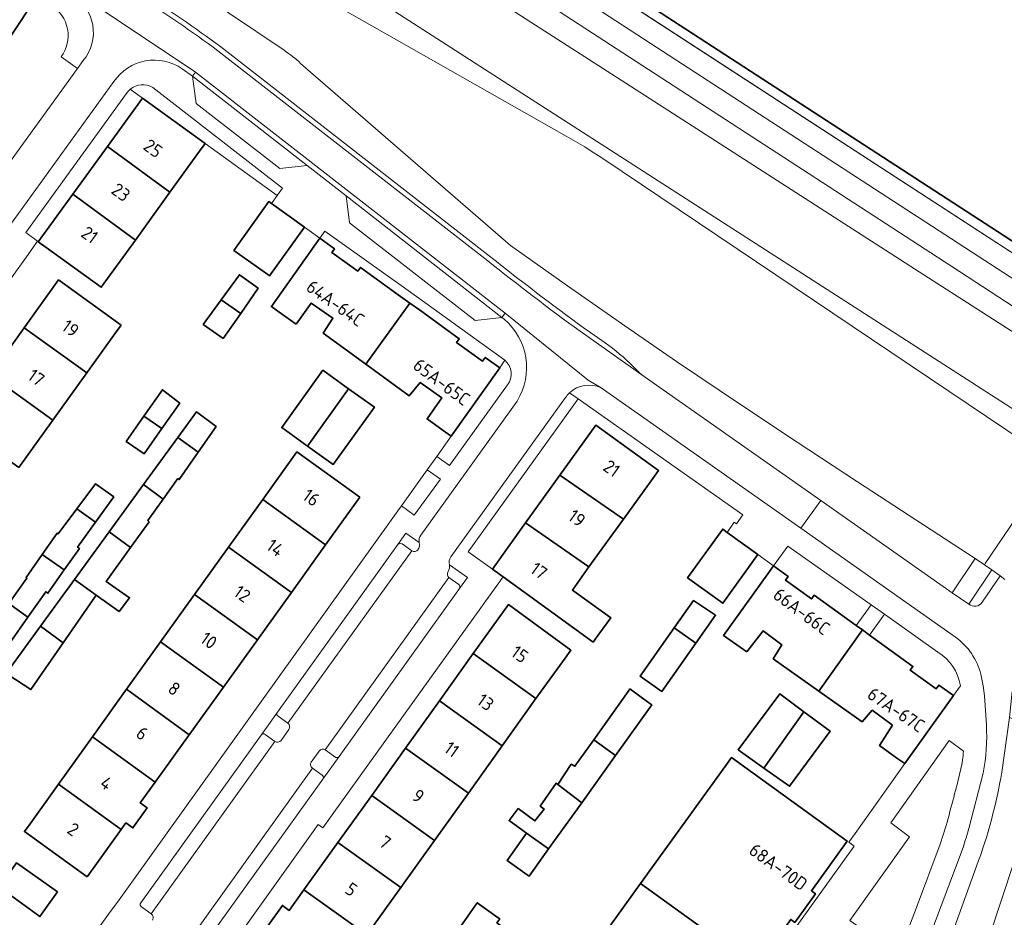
# Model space of a CAD drawing. Extents: x 150256 to 156914, y 461459 to 469481.
# Tile 343 of 656: x 155651 to 155753, y 464097 to 464190. Entities that reach past the tile are written whole.
import ezdxf
from ezdxf.enums import TextEntityAlignment as Align

# ---------------------------------------------------------------- set-up
doc = ezdxf.new("R2010")
doc.units = 0
doc.header["$LTSCALE"] = 0.75
for name, color, linetype, lineweight in [('B-RO-GK-BESCHOEIING-G', 251, 'GK-BESCHOEIING', 35), ('B-RO-GR-BEPLANTING_CULTUUR_BODEMBEDEKKER-GV', 251, 'CONTINUOUS', 18), ('B-RO-GR-GROENVOORZIENING-GV', 251, 'CONTINUOUS', 18), ('B-RO-IE-TERREINAFSCHEIDING_KUNSTMATIG_MUUR-G', 251, 'IE-TERREINAFSCHEIDING-KUNSTMATIG-DICHT', 18), ('B-RO-OG-BEBOUWING-GV', 6, 'CONTINUOUS', 35), ('B-RO-OG-BEBOUWING-T18', 1, 'CONTINUOUS', 18), ('B-RO-OG-TERREIN_CULTUURSCHEIDING-GV', 251, 'CONTINUOUS', 18), ('B-RO-OG-WATER_KANAAL-GV', 251, 'CONTINUOUS', 18), ('B-RO-OG-WATER_SLOOT-GV', 251, 'CONTINUOUS', 18), ('B-RO-VH-VERHARDING_ASFALT-GV', 251, 'CONTINUOUS', 18), ('B-RO-VH-VERHARDING_BETONSTRAATSTEEN-GV', 251, 'CONTINUOUS', 18), ('B-RO-VH-VERHARDING_TEGEL-GV', 251, 'CONTINUOUS', 18)]:
    doc.layers.add(name, color=color, linetype=linetype, lineweight=lineweight)
doc.styles.add('NLCS-ISO-M200-T18', font='NLCS-ISO.ttf', dxfattribs={"height": 360})
doc.linetypes.add('GK-BESCHOEIING', pattern='A,30,-5,[1,NLCS.SHX,S=1,R=0,X=0,Y=0],-5', length=40)
doc.linetypes.add('IE-TERREINAFSCHEIDING-KUNSTMATIG-DICHT', pattern='A,8,-1,[82,NLCS.SHX,S=0.75,R=90,X=0,Y=0],-1', length=10)

msp = doc.modelspace()

# ---------------------------------------------------------------- linework, layer by layer
at = {"layer": 'B-RO-GK-BESCHOEIING-G'}
msp.add_lwpolyline([(155626.643, 464249.144), (155649.203, 464234.655), (155763.458, 464160.434), (155763.147, 464159.951)], dxfattribs=at)
at = {"layer": 'B-RO-GR-BEPLANTING_CULTUUR_BODEMBEDEKKER-GV'}
for points in [[(155652.969, 464192.089), (155652.083, 464190.751), (155647.302, 464183.531), (155641.479, 464174.735), (155642.073, 464174.313), (155647.094, 464170.749), (155657.135, 464184.587), (155655.434, 464185.763)], [(155662.581, 464182.425), (155663.84, 464181.514)], [(155663.84, 464181.514), (155670.328, 464176.821), (155677.769, 464171.439), (155678.323, 464172.213), (155664.911, 464182.592)], [(155746.113, 464124.226), (155740.567, 464128.149), (155739.016, 464125.996), (155743.52, 464122.751), (155743.248, 464122.374), (155745.934, 464120.442), (155746.206, 464120.819), (155747.708, 464119.736), (155748.427, 464120.76)]]:
    msp.add_lwpolyline(points, dxfattribs=at)
for points in [[(155655.434, 464185.763, 0.4353473), (155654.411, 464191.108)], [(155664.911, 464182.592, 0.3257388), (155662.581, 464182.425)], [(155748.427, 464120.76, 0.2165581), (155746.113, 464124.226)]]:
    msp.add_lwpolyline(points, format="xyb", dxfattribs=at)
msp.add_lwpolyline([(155739.186, 464129.131), (155730.579, 464135.172), (155729.11, 464133.138), (155730.611, 464132.054), (155730.339, 464131.677), (155733.041, 464129.727), (155733.313, 464130.105), (155737.641, 464126.986)], close=True, dxfattribs=at)
at = {"layer": 'B-RO-GR-GROENVOORZIENING-GV'}
for points in [[(155701.32, 464154.41), (155700.783, 464153.631)], [(155700.783, 464153.631), (155695.75, 464146.572), (155694.279, 464144.462), (155695.608, 464143.514), (155701.589, 464151.852)], [(155692.472, 464135.568), (155691.089, 464136.545), (155690.25, 464135.357)], [(155690.682, 464135.425), (155691.704, 464134.694)], [(155696.627, 464130.794), (155697.45, 464131.96), (155695.599, 464133.267)], [(155695.54, 464131.936), (155696.546, 464131.221)], [(155677.796, 464118.019), (155676.117, 464115.659)], [(155678.878, 464116.876), (155677.866, 464117.599)], [(155676.536, 464115.716), (155677.536, 464114.982)], [(155678.168, 464115.106), (155678.983, 464116.236)], [(155682.116, 464113.999), (155681.303, 464112.861)], [(155682.494, 464111.088), (155684.176, 464113.448)], [(155683.826, 464113.348), (155682.751, 464114.119)], [(155681.417, 464112.235), (155682.426, 464111.523)]]:
    msp.add_lwpolyline(points, dxfattribs=at)
for points in [[(155701.589, 464151.852, 0.3983924), (155701.32, 464154.41)], [(155690.25, 464135.357, -0.4120305), (155690.682, 464135.425)], [(155691.704, 464134.694, 0.4102419), (155692.333, 464134.808)], [(155692.333, 464134.808, 0.2145175), (155692.472, 464135.568)], [(155695.599, 464133.267, -0.1787787), (155695.449, 464132.562)], [(155695.449, 464132.562, 0.3977189), (155695.54, 464131.936)], [(155696.546, 464131.221, -0.4142735), (155696.627, 464130.794)], [(155677.866, 464117.599, -0.410042), (155677.796, 464118.019)], [(155678.983, 464116.236, 0.4015216), (155678.878, 464116.876)], [(155676.117, 464115.659, -0.4267806), (155676.536, 464115.716)], [(155677.536, 464114.982, 0.3989009), (155678.168, 464115.106)], [(155682.751, 464114.119, 0.4185347), (155682.116, 464113.999)], [(155684.176, 464113.448, -0.3373587), (155683.826, 464113.348)], [(155681.303, 464112.861, 0.4118643), (155681.417, 464112.235)], [(155682.426, 464111.523, -0.4051233), (155682.494, 464111.088)]]:
    msp.add_lwpolyline(points, format="xyb", dxfattribs=at)
msp.add_lwpolyline([(155690.613, 464139.364), (155691.943, 464138.397), (155694.651, 464142.109), (155693.289, 464143.085)], close=True, dxfattribs=at)
at = {"layer": 'B-RO-IE-TERREINAFSCHEIDING_KUNSTMATIG_MUUR-G'}
msp.add_lwpolyline([(155762.913, 464159.595), (155648.658, 464233.816)], dxfattribs=at)
at = {"layer": 'B-RO-OG-BEBOUWING-GV'}
for points in [[(155642.285, 464188.041), (155643.114, 464187.482), (155644.099, 464188.941), (155646.158, 464187.551), (155644.64, 464185.303), (155647.302, 464183.531), (155652.083, 464190.751), (155650.541, 464191.79), (155650.281, 464191.404), (155647.543, 464193.243), (155647.801, 464193.63), (155643.68, 464196.385), (155642.647, 464197.076), (155638.397, 464190.665)], [(155670.328, 464176.821), (155663.84, 464181.514), (155660.219, 464176.521), (155666.682, 464171.781), (155669.742, 464176.011)], [(155666.682, 464171.781), (155660.219, 464176.521), (155656.636, 464171.581), (155663.106, 464166.836)], [(155653.07, 464166.664), (155653.879, 464166.077), (155659.57, 464161.949), (155663.106, 464166.836), (155656.636, 464171.581)], [(155677.181, 464170.617), (155676.907, 464170.813), (155673.293, 464165.763), (155676.796, 464163.256), (155676.967, 464163.133), (155680.581, 464168.183)], [(155679.739, 464158.129), (155681.292, 464160.321), (155683.536, 464158.77), (155682.54, 464157.222), (155686.939, 464154.001), (155691.505, 464160.305), (155690.529, 464161.008), (155686.372, 464164.002), (155686.1, 464163.624), (155683.416, 464165.565), (155683.686, 464165.943), (155682.183, 464167.018), (155677.171, 464159.95), (155677.987, 464159.372)], [(155661.651, 464158.037), (155655.158, 464162.711), (155651.602, 464157.758), (155658.103, 464153.105), (155661.066, 464157.225)], [(155671.988, 464160.662), (155673.997, 464159.256), (155675.815, 464161.854), (155673.871, 464163.254)], [(155673.997, 464159.256), (155671.988, 464160.662), (155670.133, 464158.107), (155672.178, 464156.658)], [(155700.783, 464153.631), (155699.284, 464154.696), (155699.015, 464154.317), (155696.33, 464156.257), (155696.602, 464156.635), (155692.48, 464159.603), (155691.505, 464160.305), (155686.939, 464154.001), (155691.419, 464150.721), (155692.565, 464152.12), (155694.81, 464150.52), (155693.276, 464148.337), (155694.936, 464147.153), (155695.75, 464146.572)], [(155648.089, 464152.863), (155654.585, 464148.214), (155658.103, 464153.105), (155651.602, 464157.758)], [(155685.162, 464151.467), (155682.504, 464153.373), (155678.253, 464147.445), (155680.912, 464145.538)], [(155651.066, 464143.323), (155654.585, 464148.214), (155648.089, 464152.863), (155644.575, 464147.969)], [(155663.997, 464148.641), (155665.85, 464147.339), (155667.693, 464149.962), (155665.898, 464151.361)], [(155680.912, 464145.538), (155683.57, 464143.632), (155687.821, 464149.561), (155685.162, 464151.467)], [(155669.602, 464144.89), (155671.449, 464147.548), (155669.422, 464149.062), (155667.499, 464146.421)], [(155665.85, 464147.339), (155663.997, 464148.641), (155662.161, 464146.015), (155664.006, 464144.715)], [(155707.017, 464142.541), (155713.588, 464137.981), (155716.624, 464142.191), (155717.209, 464143.002), (155710.712, 464147.688)], [(155667.499, 464146.421), (155663.946, 464141.543), (155665.984, 464140.059), (155667.502, 464142.171), (155667.637, 464142.062), (155669.602, 464144.89)], [(155686.305, 464140.241), (155679.819, 464144.931), (155679.233, 464144.12), (155676.273, 464139.996), (155682.763, 464135.305)], [(155713.588, 464137.981), (155707.017, 464142.541), (155703.46, 464137.586), (155710.02, 464133.033)], [(155657.065, 464139.059), (155658.998, 464137.669), (155660.867, 464140.268), (155658.972, 464141.617)], [(155663.946, 464141.543), (155660.393, 464136.664), (155662.617, 464135.044), (155664.528, 464137.712), (155664.393, 464137.847), (155665.984, 464140.059)], [(155672.754, 464135.092), (155679.243, 464130.403), (155682.763, 464135.305), (155676.273, 464139.996)], [(155658.998, 464137.669), (155657.065, 464139.059), (155655.135, 464136.471), (155655.029, 464136.545), (155653.477, 464134.336), (155655.758, 464132.73), (155657.314, 464134.94), (155657.129, 464135.07)], [(155701.128, 464132.011), (155710.447, 464125.269), (155711.033, 464126.079), (155712.263, 464127.779), (155708.298, 464130.645), (155710.02, 464133.033), (155703.46, 464137.586), (155700.029, 464132.807)], [(155727.497, 464134.31), (155724.311, 464136.612), (155723.855, 464136.942), (155720.221, 464131.912), (155723.863, 464129.281)], [(155660.393, 464136.664), (155656.809, 464131.743), (155659.04, 464130.118), (155661.418, 464128.415), (155662.5, 464129.847), (155660.095, 464131.523), (155662.617, 464135.044)], [(155672.754, 464135.092), (155669.235, 464130.189), (155675.724, 464125.5), (155679.243, 464130.403)], [(155655.758, 464132.73), (155653.477, 464134.336), (155651.796, 464131.945), (155651.896, 464131.873), (155650.004, 464129.251), (155651.997, 464127.851), (155653.84, 464130.474), (155654.059, 464130.316)], [(155726.338, 464124.27), (155728.032, 464126.419), (155729.978, 464124.969), (155729.081, 464123.52), (155733.797, 464120.18), (155738.293, 464126.517), (155737.641, 464126.986), (155733.313, 464130.105), (155733.041, 464129.727), (155730.339, 464131.677), (155730.611, 464132.054), (155729.11, 464133.138), (155728.524, 464132.328), (155723.927, 464125.962)], [(155656.809, 464131.743), (155653.287, 464126.907), (155655.642, 464125.193), (155659.04, 464130.118)], [(155669.235, 464130.189), (155665.717, 464125.286), (155672.204, 464120.597), (155675.724, 464125.5)], [(155650.154, 464125.227), (155651.997, 464127.851), (155650.004, 464129.251), (155648.11, 464126.626)], [(155698.057, 464124.079), (155704.528, 464119.44), (155707.569, 464123.621), (155708.158, 464124.43), (155701.684, 464129.139)], [(155718.836, 464126.75), (155721.086, 464125.164), (155723.113, 464128.041), (155722.904, 464128.179), (155720.816, 464129.555)], [(155655.642, 464125.193), (155653.287, 464126.907), (155649.742, 464122.012), (155649.917, 464121.899), (155652.309, 464120.362)], [(155718.836, 464126.75), (155715.301, 464121.745), (155717.363, 464120.3), (155717.558, 464120.164), (155721.086, 464125.164)], [(155741.401, 464116.669), (155740.057, 464114.578), (155741.873, 464113.281), (155742.687, 464112.7), (155747.708, 464119.736), (155746.206, 464120.819), (155745.934, 464120.442), (155743.248, 464122.374), (155743.52, 464122.751), (155739.016, 464125.996), (155738.293, 464126.517), (155733.797, 464120.18), (155738.259, 464117.02), (155739.306, 464118.219)], [(155665.717, 464125.286), (155662.198, 464120.383), (155668.685, 464115.694), (155672.204, 464120.597)], [(155704.528, 464119.44), (155698.057, 464124.079), (155694.554, 464119.193), (155701.052, 464114.534)], [(155658.679, 464115.479), (155665.165, 464110.791), (155668.685, 464115.694), (155662.198, 464120.383)], [(155714.065, 464120.166), (155710.511, 464115.159), (155712.769, 464113.541), (155716.517, 464118.775), (155716.312, 464118.924), (155714.247, 464120.424)], [(155728.118, 464112.238), (155732.246, 464118.061), (155729.751, 464119.911), (155725.441, 464114.135)], [(155691.052, 464114.307), (155697.549, 464109.648), (155701.052, 464114.534), (155694.554, 464119.193)], [(155732.246, 464118.061), (155728.118, 464112.238), (155730.762, 464110.363), (155734.973, 464116.04)], [(155665.165, 464110.791), (155658.679, 464115.479), (155655.16, 464110.576), (155661.646, 464105.889), (155662.132, 464106.566), (155662.844, 464106.055), (155664.334, 464108.112), (155663.613, 464108.629)], [(155712.769, 464113.541), (155710.511, 464115.159), (155708.57, 464112.425), (155708.192, 464112.641), (155706.786, 464110.533), (155709.268, 464108.654)], [(155697.549, 464109.648), (155691.052, 464114.307), (155687.549, 464109.421), (155694.047, 464104.762)], [(155727.332, 464091.639), (155730.885, 464096.585), (155731.303, 464096.284), (155733.443, 464099.254), (155733.021, 464099.557), (155736.714, 464104.698), (155724.741, 464113.33), (155724.156, 464112.519), (155715.34, 464100.29)], [(155658.132, 464100.995), (155661.646, 464105.889), (155655.16, 464110.576), (155652.222, 464106.482), (155651.638, 464105.671)], [(155709.268, 464108.654), (155706.786, 464110.533), (155706.624, 464110.669), (155704.975, 464108.317), (155705.38, 464107.993), (155704.434, 464106.777), (155702.678, 464108.048), (155701.759, 464106.805), (155703.569, 464105.507), (155705.845, 464103.876)], [(155694.047, 464104.762), (155687.549, 464109.421), (155684.047, 464104.534), (155690.544, 464099.875)], [(155703.569, 464105.507), (155701.542, 464102.696), (155703.638, 464101.216), (155703.839, 464101.074), (155705.845, 464103.876)], [(155680.544, 464099.648), (155687.041, 464094.989), (155690.544, 464099.875), (155684.047, 464104.534)], [(155655.048, 464099.43), (155650.817, 464102.453), (155649.003, 464099.915), (155653.234, 464096.892)], [(155715.34, 464100.29), (155705.995, 464087.327), (155718.008, 464078.661), (155721.548, 464083.588), (155721.971, 464083.284), (155724.102, 464086.261), (155723.684, 464086.561), (155727.332, 464091.639)], [(155687.041, 464094.989), (155680.544, 464099.648), (155679.023, 464097.526), (155678.315, 464098.034), (155676.842, 464095.969), (155677.545, 464095.465), (155677.042, 464094.762), (155683.539, 464090.103)], [(155696.516, 464095.563), (155700.947, 464092.216), (155702.688, 464094.622), (155700.499, 464096.244), (155700.797, 464096.65), (155700.632, 464096.768), (155698.471, 464098.323)]]:
    msp.add_lwpolyline(points, close=True, dxfattribs=at)
at = {"layer": 'B-RO-OG-TERREIN_CULTUURSCHEIDING-GV'}
for points in [[(155565.883, 464278.198), (155567.058, 464277.443), (155645.682, 464226.889), (155675.601, 464207.646), (155712.85, 464183.689), (155745.614, 464162.615), (155762.135, 464152.026), (155763.296, 464153.838), (155746.746, 464164.608), (155677.055, 464209.914), (155645.588, 464230.37), (155568.716, 464279.975)], [(155678.494, 464186.451), (155666.965, 464194.231), (155666.432, 464194.591), (155653.586, 464203.164), (155647.754, 464206.958), (155580.363, 464250.026), (155567.657, 464258.205), (155564.481, 464260.151), (155561.106, 464262.017), (155558.038, 464263.664), (155552.23, 464266.782), (155550.597, 464267.658), (155550.2, 464267.917), (155549.799, 464268.172), (155549.396, 464268.422), (155547.442, 464269.704), (155546.68, 464268.651), (155546.406, 464268.844), (155546.289, 464268.927), (155545.939, 464268.37)], [(155671.942, 464186.809), (155699.862, 464165.068)], [(155715.737, 464152.71), (155733.991, 464139.897), (155747.565, 464130.369), (155749.946, 464133.917), (155737.798, 464141.826), (155731.545, 464145.927), (155725.679, 464149.829), (155719.087, 464154.277), (155713.719, 464157.957), (155707.788, 464162.094), (155701.891, 464166.278), (155680.196, 464185.102)], [(155709.403, 464157.809), (155711.681, 464156.201)], [(155758.466, 464115.486), (155758.483, 464115.552), (155753.508, 464117.473), (155753.244, 464115.504), (155752.71, 464111.819)], [(155748.748, 464114.002), (155747.269, 464115.081), (155741.238, 464106.588), (155743.181, 464105.147), (155736.982, 464096.472), (155740.578, 464093.975), (155739.416, 464092.344), (155741.406, 464090.944), (155742.837, 464095.019), (155743.897, 464097.837), (155746.35, 464104.386), (155746.95, 464106.298)], [(155750.058, 464090.696), (155753.991, 464102.567), (155755.024, 464105.689)], [(155750.101, 464102.089), (155727.502, 464039.511)]]:
    msp.add_lwpolyline(points, dxfattribs=at)
for points in [[(155663.715, 464192.463, -0.0167831), (155671.942, 464186.809)], [(155680.196, 464185.102, 0.038328), (155678.494, 464186.451)], [(155699.862, 464165.068, 0.0104928), (155709.403, 464157.809)], [(155711.681, 464156.201, -0.0430665), (155714.575, 464153.776)], [(155714.575, 464153.776, 0.0457348), (155715.737, 464152.71)], [(155748.475, 464112.128, 0.0389058), (155748.748, 464114.002)], [(155746.95, 464106.298, 0.010465), (155748.475, 464112.128)], [(155752.71, 464111.819, -0.0485912), (155750.101, 464102.089)]]:
    msp.add_lwpolyline(points, format="xyb", dxfattribs=at)
at = {"layer": 'B-RO-OG-WATER_KANAAL-GV'}
msp.add_lwpolyline([(155649.203, 464234.655), (155763.458, 464160.434)], dxfattribs=at)
at = {"layer": 'B-RO-OG-WATER_SLOOT-GV'}
msp.add_lwpolyline([(155627.104, 464247.66), (155648.658, 464233.816), (155679.532, 464213.76), (155762.913, 464159.595), (155763.147, 464159.951), (155763.458, 464160.434), (155649.203, 464234.655), (155626.643, 464249.144), (155626.897, 464248.326)], close=True, dxfattribs=at)
at = {"layer": 'B-RO-VH-VERHARDING_ASFALT-GV'}
for points in [[(155671.995, 464202.045), (155758.412, 464146.443), (155759.42, 464145.795), (155763.218, 464151.332), (155762.135, 464152.026), (155745.614, 464162.615), (155712.85, 464183.689), (155675.601, 464207.646), (155645.682, 464226.889), (155567.058, 464277.443), (155565.883, 464278.198)], [(155611.524, 464222.866), (155619.661, 464217.641), (155621.568, 464216.356), (155656.793, 464192.617), (155669.309, 464184.207), (155701.339, 464159.279), (155709.941, 464152.335), (155711.282, 464151.558), (155731.926, 464137.038), (155733.991, 464139.897), (155715.737, 464152.71), (155709.109, 464157.404)], [(155707.665, 464177.583), (155685.012, 464190.419), (155682.441, 464191.897), (155670.578, 464199.842), (155666.965, 464194.231), (155678.494, 464186.451)], [(155667.949, 464184.54), (155669.029, 464183.79), (155669.309, 464184.207), (155656.793, 464192.617), (155656.51, 464192.197)], [(155699.553, 464164.675), (155671.64, 464186.41)], [(155657.722, 464185.396), (155657.135, 464184.587), (155647.094, 464170.749), (155645.731, 464168.846), (155643.699, 464166.043)], [(155680.196, 464185.102), (155701.891, 464166.278), (155707.788, 464162.094), (155713.719, 464157.957), (155719.087, 464154.277), (155725.679, 464149.829), (155731.545, 464145.927), (155737.798, 464141.826), (155749.946, 464133.917), (155750.909, 464133.259), (155750.991, 464133.38), (155758.112, 464143.907), (155757.119, 464144.574), (155711.438, 464175.259)], [(155607.787, 464109.854), (155609.395, 464112.063), (155627.31, 464136.897), (155628.14, 464138.059), (155641.424, 464156.404), (155642.437, 464157.8), (155649.215, 464167.105), (155660.885, 464183.217)], [(155764.778, 464140.253), (155763.194, 464140.853), (155761.059, 464142.14), (155761.053, 464142.143), (155760.528, 464142.428), (155759.781, 464142.885), (155758.927, 464143.408), (155758.112, 464143.907), (155750.991, 464133.38), (155750.909, 464133.259), (155751.69, 464132.725), (155752.538, 464132.1), (155753.032, 464131.733)], [(155749.308, 464129.173), (155747.565, 464130.369), (155733.991, 464139.897), (155731.926, 464137.038), (155747.939, 464125.775)], [(155753.032, 464131.733), (155752.538, 464132.1), (155750.676, 464129.384)], [(155750.552, 464121.941), (155750.8, 464120.731), (155750.917, 464119.715), (155751.119, 464116.718)], [(155752.71, 464111.819), (155753.244, 464115.504), (155753.508, 464117.473), (155753.778, 464120.166)], [(155750.781, 464111.707), (155749.312, 464105.996)], [(155755.024, 464105.689), (155753.991, 464102.567), (155750.058, 464090.696)], [(155748.703, 464104.035), (155744.863, 464093.805), (155724.674, 464037.296)], [(155727.502, 464039.511), (155750.101, 464102.089)]]:
    msp.add_lwpolyline(points, dxfattribs=at)
for points in [[(155656.51, 464192.197, -0.464919), (155657.722, 464185.396)], [(155671.64, 464186.41, 0.0170144), (155663.445, 464192.042)], [(155678.494, 464186.451, -0.038328), (155680.196, 464185.102)], [(155660.885, 464183.217, -0.4186062), (155667.949, 464184.54)], [(155711.438, 464175.259, 0.0195443), (155707.665, 464177.583)], [(155709.109, 464157.404, -0.0103939), (155699.553, 464164.675)], [(155750.676, 464129.384, -0.4392507), (155749.308, 464129.173)], [(155747.939, 464125.775, -0.1707908), (155750.552, 464121.941)], [(155751.119, 464116.718, -0.0630839), (155750.781, 464111.707)], [(155750.101, 464102.089, 0.0485912), (155752.71, 464111.819)], [(155749.312, 464105.996, -0.0095589), (155748.703, 464104.035)]]:
    msp.add_lwpolyline(points, format="xyb", dxfattribs=at)
at = {"layer": 'B-RO-VH-VERHARDING_BETONSTRAATSTEEN-GV'}
for points in [[(155711.438, 464175.259), (155757.119, 464144.574), (155758.412, 464146.443), (155671.995, 464202.045), (155670.578, 464199.842)], [(155670.578, 464199.842), (155682.441, 464191.897), (155685.012, 464190.419), (155707.665, 464177.583)], [(155699.862, 464165.068), (155671.942, 464186.809)], [(155671.64, 464186.41), (155699.553, 464164.675)], [(155711.282, 464151.558), (155709.941, 464152.335), (155701.339, 464159.279), (155700.998, 464158.84), (155701.234, 464158.656)], [(155709.109, 464157.404), (155715.737, 464152.71)], [(155711.681, 464156.201), (155709.403, 464157.809)], [(155702.578, 464150.189), (155692.616, 464136.326)], [(155695.732, 464134.074), (155707.586, 464150.544)], [(155690.25, 464135.357), (155677.796, 464118.019)], [(155677.866, 464117.599), (155678.878, 464116.876), (155691.704, 464134.694), (155690.682, 464135.425)], [(155691.704, 464134.694), (155678.878, 464116.876)], [(155682.751, 464114.119), (155695.54, 464131.936)], [(155696.546, 464131.221), (155695.54, 464131.936), (155682.751, 464114.119), (155683.826, 464113.348)], [(155751.69, 464132.725), (155749.308, 464129.173)], [(155750.676, 464129.384), (155752.538, 464132.1), (155751.69, 464132.725)], [(155684.176, 464113.448), (155696.627, 464130.794)], [(155676.117, 464115.659), (155663.665, 464098.306)], [(155663.735, 464097.886), (155664.747, 464097.158), (155677.536, 464114.982), (155676.536, 464115.716)], [(155678.983, 464116.236), (155678.168, 464115.106)], [(155677.536, 464114.982), (155664.747, 464097.158)], [(155681.303, 464112.861), (155682.116, 464113.999)], [(155668.62, 464094.363), (155681.417, 464112.235)], [(155682.426, 464111.523), (155681.417, 464112.235), (155668.62, 464094.363)], [(155670.026, 464093.706), (155682.494, 464111.088)]]:
    msp.add_lwpolyline(points, dxfattribs=at)
for points in [[(155663.445, 464192.042, -0.0170144), (155671.64, 464186.41)], [(155671.942, 464186.809, 0.0167831), (155663.715, 464192.463)], [(155707.665, 464177.583, -0.0195443), (155711.438, 464175.259)], [(155699.553, 464164.675, 0.0103939), (155709.109, 464157.404)], [(155709.403, 464157.809, -0.0104928), (155699.862, 464165.068)], [(155701.234, 464158.656, -0.3746217), (155702.578, 464150.189)], [(155714.575, 464153.776, 0.0430665), (155711.681, 464156.201)], [(155715.737, 464152.71, -0.0457348), (155714.575, 464153.776)], [(155707.995, 464151.029, -0.3106502), (155711.282, 464151.558)], [(155707.586, 464150.544, -0.0559048), (155707.995, 464151.029)], [(155692.616, 464136.326, 0.2135329), (155692.472, 464135.568)], [(155690.682, 464135.425, 0.4120305), (155690.25, 464135.357)], [(155692.333, 464134.808, -0.4102419), (155691.704, 464134.694)], [(155692.472, 464135.568, -0.2145175), (155692.333, 464134.808)], [(155695.599, 464133.267, -0.2217097), (155695.732, 464134.074)], [(155695.449, 464132.562, 0.1787787), (155695.599, 464133.267)], [(155695.54, 464131.936, -0.3977189), (155695.449, 464132.562)], [(155696.627, 464130.794, 0.4142735), (155696.546, 464131.221)], [(155749.308, 464129.173, 0.4392507), (155750.676, 464129.384)], [(155677.796, 464118.019, 0.410042), (155677.866, 464117.599)], [(155678.878, 464116.876, -0.4015216), (155678.983, 464116.236)], [(155676.536, 464115.716, 0.4267806), (155676.117, 464115.659)], [(155678.168, 464115.106, -0.3989009), (155677.536, 464114.982)], [(155682.116, 464113.999, -0.4185347), (155682.751, 464114.119)], [(155683.826, 464113.348, 0.3373587), (155684.176, 464113.448)], [(155681.417, 464112.235, -0.4118643), (155681.303, 464112.861)], [(155682.494, 464111.088, 0.4051233), (155682.426, 464111.523)], [(155663.665, 464098.306, 0.4146737), (155663.735, 464097.886)], [(155664.747, 464097.158, -0.4287732), (155664.861, 464096.524)]]:
    msp.add_lwpolyline(points, format="xyb", dxfattribs=at)
for points in [[(155669.029, 464183.79), (155680.89, 464174.55), (155684.915, 464171.404), (155700.998, 464158.84), (155701.339, 464159.279), (155669.309, 464184.207)], [(155680.89, 464174.55), (155669.029, 464183.79), (155669.399, 464180.948), (155678.062, 464174.218)], [(155700.998, 464158.84), (155684.915, 464171.404), (155685.237, 464168.619), (155698.251, 464158.506)]]:
    msp.add_lwpolyline(points, close=True, dxfattribs=at)
at = {"layer": 'B-RO-VH-VERHARDING_TEGEL-GV'}
for points in [[(155765.136, 464155.521), (155748.195, 464166.523), (155715.649, 464187.636), (155678.35, 464211.922), (155664.976, 464220.63), (155647.886, 464231.672), (155632.367, 464241.806), (155578.196, 464276.846), (155570.083, 464282.064), (155565.373, 464285.094), (155561.088, 464287.852), (155558.31, 464289.594), (155496.69, 464329.275), (155496.433, 464329.441), (155496.321, 464329.513), (155495.351, 464330.138), (155494.761, 464330.519), (155491.846, 464332.403), (155491.756, 464332.461), (155491.472, 464332.644), (155490.243, 464333.436)], [(155490.243, 464333.436), (155491.472, 464332.644), (155491.756, 464332.461), (155491.846, 464332.403), (155494.761, 464330.519), (155495.351, 464330.138), (155496.321, 464329.513), (155496.433, 464329.441), (155496.69, 464329.275), (155558.31, 464289.594), (155561.088, 464287.852), (155565.373, 464285.094), (155570.083, 464282.064), (155578.196, 464276.846), (155632.367, 464241.806), (155647.886, 464231.672), (155664.976, 464220.63), (155678.35, 464211.922), (155715.649, 464187.636), (155748.195, 464166.523), (155765.136, 464155.521)], [(155767.905, 464156.174), (155766.366, 464156.994), (155765.904, 464157.243), (155766.208, 464158.18), (155763.147, 464159.951), (155762.913, 464159.595), (155679.532, 464213.76), (155648.658, 464233.816), (155627.104, 464247.66), (155567.723, 464285.8), (155566.462, 464286.61), (155560.573, 464290.392), (155530.353, 464309.905)], [(155677.055, 464209.914), (155746.746, 464164.608), (155763.296, 464153.838)], [(155655.434, 464185.763), (155657.135, 464184.587), (155657.722, 464185.396)], [(155701.234, 464158.656), (155700.998, 464158.84), (155698.251, 464158.506), (155685.237, 464168.619), (155684.915, 464171.404), (155680.89, 464174.55), (155678.062, 464174.218), (155669.399, 464180.948), (155669.029, 464183.79), (155667.949, 464184.54)], [(155660.885, 464183.217), (155649.215, 464167.105), (155650.286, 464166.348), (155643.548, 464156.987), (155642.437, 464157.8), (155641.424, 464156.404), (155642.551, 464155.606), (155629.318, 464137.172), (155628.14, 464138.059), (155627.31, 464136.897), (155628.492, 464136.031), (155610.707, 464111.127), (155609.395, 464112.063), (155607.787, 464109.854)], [(155638.345, 464088.628), (155636.575, 464086.159), (155619.83, 464098.199), (155621.543, 464100.603), (155620.272, 464101.508), (155620.094, 464101.259), (155619.771, 464101.494), (155619.525, 464101.157), (155618.217, 464099.364), (155609.316, 464105.762), (155610.584, 464107.531), (155622.609, 464124.31), (155623.698, 464125.83), (155651.84, 464165.1), (155652.998, 464166.716), (155651.763, 464167.612), (155662.257, 464182.075)], [(155664.911, 464182.592), (155678.323, 464172.213), (155677.769, 464171.439), (155677.181, 464170.617), (155680.581, 464168.183), (155682.183, 464167.018), (155682.716, 464167.769), (155691.09, 464161.787), (155693.04, 464160.379), (155701.32, 464154.41)], [(155701.589, 464151.852), (155695.608, 464143.514), (155694.279, 464144.462), (155693.289, 464143.085), (155694.651, 464142.109), (155691.943, 464138.397), (155690.613, 464139.364), (155690.242, 464138.848), (155689.546, 464137.856), (155661.416, 464098.627), (155660.34, 464097.126), (155655.679, 464090.626), (155655.321, 464090.883), (155650.281, 464083.852), (155650.565, 464083.652), (155648.797, 464081.126), (155648.106, 464080.138)], [(155747.939, 464125.775), (155731.926, 464137.038), (155711.282, 464151.558)], [(155671.341, 464091.463), (155682.009, 464106.413), (155682.498, 464106.065), (155699.964, 464130.39), (155701.128, 464132.011), (155700.029, 464132.807), (155697.538, 464134.609), (155708.895, 464150.428), (155707.995, 464151.029)], [(155692.616, 464136.326), (155702.578, 464150.189)], [(155707.586, 464150.544), (155695.732, 464134.074)], [(155707.995, 464151.029), (155708.895, 464150.428), (155725.923, 464138.439), (155725.288, 464137.51), (155725.04, 464137.68), (155724.311, 464136.612), (155727.497, 464134.31), (155729.11, 464133.138), (155730.579, 464135.172), (155739.186, 464129.131), (155740.567, 464128.149), (155746.113, 464124.226)], [(155663.665, 464098.306), (155676.117, 464115.659), (155677.796, 464118.019), (155690.25, 464135.357), (155691.089, 464136.545), (155692.472, 464135.568)], [(155695.599, 464133.267), (155697.45, 464131.96), (155696.627, 464130.794), (155684.176, 464113.448), (155682.494, 464111.088), (155670.026, 464093.706)], [(155751.119, 464116.718), (155750.917, 464119.715), (155750.8, 464120.731), (155750.552, 464121.941)], [(155748.427, 464120.76), (155747.708, 464119.736), (155742.687, 464112.7), (155737.54, 464105.488), (155736.887, 464104.573), (155737.444, 464104.172), (155709.25, 464064.928), (155708.519, 464065.453), (155706.617, 464062.798), (155707.348, 464062.273), (155698.278, 464049.634), (155696.253, 464046.811), (155695.787, 464046.161)], [(155746.95, 464106.298), (155746.35, 464104.386), (155743.897, 464097.837), (155742.837, 464095.019), (155741.406, 464090.944), (155739.416, 464092.344), (155740.578, 464093.975), (155736.982, 464096.472), (155743.181, 464105.147), (155741.238, 464106.588), (155747.269, 464115.081)], [(155747.269, 464115.081), (155748.748, 464114.002)], [(155749.312, 464105.996), (155750.781, 464111.707)], [(155724.674, 464037.296), (155744.863, 464093.805), (155748.703, 464104.035)], [(155664.747, 464097.158), (155663.735, 464097.886)]]:
    msp.add_lwpolyline(points, dxfattribs=at)
for points in [[(155657.722, 464185.396, 0.464919), (155656.51, 464192.197)], [(155654.411, 464191.108, -0.4353473), (155655.434, 464185.763)], [(155667.949, 464184.54, 0.4186062), (155660.885, 464183.217)], [(155662.581, 464182.425, -0.3257388), (155664.911, 464182.592)], [(155662.257, 464182.075, -0.0592593), (155662.581, 464182.425)], [(155702.578, 464150.189, 0.3746217), (155701.234, 464158.656)], [(155701.32, 464154.41, -0.3983924), (155701.589, 464151.852)], [(155711.282, 464151.558, 0.3106502), (155707.995, 464151.029)], [(155707.995, 464151.029, 0.0559048), (155707.586, 464150.544)], [(155692.472, 464135.568, -0.2135329), (155692.616, 464136.326)], [(155695.732, 464134.074, 0.2217097), (155695.599, 464133.267)], [(155750.552, 464121.941, 0.1707908), (155747.939, 464125.775)], [(155746.113, 464124.226, -0.2165581), (155748.427, 464120.76)], [(155750.781, 464111.707, 0.0630839), (155751.119, 464116.718)], [(155748.748, 464114.002, -0.0389058), (155748.475, 464112.128)], [(155748.475, 464112.128, -0.010465), (155746.95, 464106.298)], [(155748.703, 464104.035, 0.0095589), (155749.312, 464105.996)], [(155663.735, 464097.886, -0.4146737), (155663.665, 464098.306)], [(155664.861, 464096.524, 0.4287732), (155664.747, 464097.158)]]:
    msp.add_lwpolyline(points, format="xyb", dxfattribs=at)
for points in [[(155751.69, 464132.725), (155750.909, 464133.259), (155749.946, 464133.917), (155747.565, 464130.369), (155749.308, 464129.173)], [(155738.293, 464126.517), (155739.016, 464125.996), (155740.567, 464128.149), (155739.186, 464129.131), (155737.641, 464126.986)]]:
    msp.add_lwpolyline(points, close=True, dxfattribs=at)

# ---------------------------------------------------------------- texts
at = {"layer": 'B-RO-OG-BEBOUWING-T18', "style": 'NLCS-ISO-M200-T18'}
for s, rotation, p in [('25', 323.7, (155664.939, 464176.311)), ('23', 323.7, (155661.613, 464171.776)), ('21', 323.7, (155658.382, 464167.372)), ('64A-64C', 324.8, (155683.794, 464160.304)), ('19', 324.4, (155656.397, 464157.706)), ('65A-65C', 323.2, (155694.78, 464152.164)), ('17', 324.4, (155652.851, 464152.614)), ('21', 324.3, (155712.367, 464143.229)), ('16', 324.3, (155681.303, 464140.208)), ('19', 324.1, (155708.773, 464138.08)), ('14', 324.3, (155677.578, 464135.017)), ('17', 324.1, (155704.841, 464132.637)), ('12', 324.3, (155674.159, 464130.251)), ('66A-66C', 323.3, (155732.016, 464128.439)), ('10', 324.4, (155670.699, 464125.429)), ('15', 324.4, (155702.86, 464124.011)), ('8', 324.3, (155667.129, 464120.454)), ('67A-67C', 325.8, (155741.788, 464118.265)), ('13', 324.4, (155699.322, 464119.048)), ('6', 324.4, (155663.811, 464115.83)), ('11', 324.4, (155695.828, 464114.176)), ('4', 324.3, (155660.101, 464110.673)), ('9', 324.4, (155692.37, 464109.353)), ('2', 324.3, (155656.679, 464105.906)), ('7', 324.4, (155688.939, 464104.568)), ('68A-70D', 324.2, (155729.598, 464102.016)), ('5', 324.4, (155685.445, 464099.696))]:
    msp.add_text(s, height=1.35, rotation=rotation, dxfattribs=at).set_placement(p, align=Align.MIDDLE)

doc.saveas('drawing.dxf')
